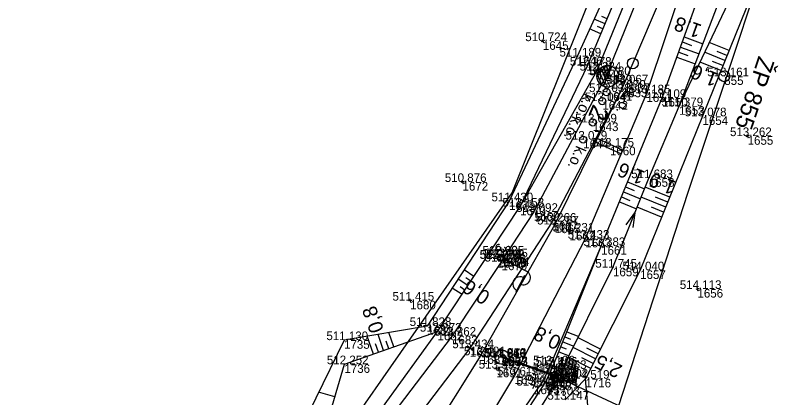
# Model space of a CAD drawing. Extents: x -1234191 to 23050, y -1290331 to -741191.
# Drawn here: x -865186.9 to -865081.5, y -1104715.6 to -1104662.4 of the extents above; entities that cross this region are included whole.
import ezdxf

# ---------------------------------------------------------------- set-up
doc = ezdxf.new("R2010")
doc.units = 0
for name, color, linetype in [('Vrstva 1', 7, 'Continuous'), ('Vrstva 12', 7, 'Continuous'), ('Vrstva 13', 7, 'Continuous'), ('Vrstva 19', 7, 'Continuous'), ('Vrstva 2', 7, 'Continuous'), ('Vrstva 25', 7, 'Continuous'), ('Vrstva 4', 7, 'Continuous'), ('Vrstva 43', 7, 'Continuous'), ('Vrstva 48', 7, 'Continuous'), ('Vrstva 49', 7, 'Continuous'), ('Vrstva 53', 7, 'Continuous'), ('Vrstva 60', 7, 'Continuous'), ('Vrstva 61', 7, 'Continuous'), ('Vrstva 63', 7, 'Continuous'), ('Vrstva 7', 7, 'Continuous')]:
    doc.layers.add(name, color=color, linetype=linetype)

msp = doc.modelspace()

# ---------------------------------------------------------------- linework, layer by layer
at = {"layer": 'Vrstva 1'}
msp.add_line((-865094.74, -1104654.58), (-865102.17, -1104671.93), dxfattribs=at)
for points in [[(-865093, -1104655.14), (-865093.52, -1104656.83), (-865099.08, -1104673.31), (-865107.57, -1104693.51), (-865117.41, -1104712.51), (-865124.56, -1104724.4), (-865133.23, -1104737.2), (-865140.24, -1104746.57), (-865142.64, -1104749.62), (-865148.26, -1104756.45), (-865154.28, -1104763.52), (-865156.95, -1104766.71), (-865167.71, -1104779.36)], [(-865102.17, -1104671.93), (-865102.51, -1104672.66), (-865111.83, -1104691.53), (-865122.08, -1104709.7)], [(-865102.51, -1104672.66), (-865112.16, -1104691.14), (-865123.62, -1104708.72)], [(-865123.62, -1104708.72), (-865132.02, -1104719.75), (-865141.79, -1104731.45), (-865151.5, -1104742.03), (-865164.81, -1104755.15), (-865172.43, -1104762.41)], [(-865122.08, -1104709.7), (-865129.47, -1104721.47), (-865138.15, -1104734.15), (-865146.86, -1104745.88), (-865158.52, -1104760.19), (-865172.85, -1104776), (-865188.2, -1104791.12), (-865197.12, -1104799.18), (-865204.21, -1104805.35), (-865214.42, -1104814.07), (-865241.18, -1104836.8)]]:
    msp.add_lwpolyline(points, dxfattribs=at)
at = {"layer": 'Vrstva 12'}
for p, q in [((-865119.79, -1104696.29), (-865119.81, -1104696.31)), ((-865119.41, -1104695.75), (-865119.41, -1104695.7))]:
    msp.add_line(p, q, dxfattribs=at)
msp.add_lwpolyline([(-865118.91, -1104696.1), (-865119.41, -1104695.7), (-865119.81, -1104696.31), (-865119.21, -1104696.68), (-865118.91, -1104696.1), (-865119.41, -1104695.75), (-865119.79, -1104696.29), (-865119.21, -1104696.68)], dxfattribs=at)
at = {"layer": 'Vrstva 13'}
msp.add_line((-865102.89, -1104695.46), (-865100.66, -1104689.89), dxfattribs=at)
for points in [[(-865110.75, -1104711.61), (-865103.72, -1104697.53), (-865098.74, -1104685.09)], [(-865101.87, -1104691.56), (-865100.66, -1104689.89), (-865100.94, -1104691.94)], [(-865138.05, -1104751.67), (-865129.3, -1104740.41), (-865120.08, -1104727.14), (-865111.93, -1104714.06)]]:
    msp.add_lwpolyline(points, dxfattribs=at)
at = {"layer": 'Vrstva 19'}
for p, q in [((-865113.05, -1104713.38), (-865112.02, -1104711.15)), ((-865112.38, -1104710.98), (-865112.02, -1104711.15)), ((-865110.75, -1104711.61), (-865112.02, -1104711.15)), ((-865112.44, -1104712.06), (-865112.61, -1104712.42)), ((-865067.13, -1104733.2), (-865112.53, -1104712.26)), ((-865112.21, -1104712.16), (-865112.44, -1104712.06)), ((-865112.21, -1104712.16), (-865112.38, -1104712.53)), ((-865112.26, -1104712.28), (-865112.32, -1104712.41)), ((-865112.21, -1104712.16), (-865110.75, -1104711.61)), ((-865110.75, -1104711.61), (-865112.21, -1104712.16)), ((-865112.21, -1104712.16), (-865112.21, -1104712.16)), ((-865113.4, -1104713.21), (-865113.05, -1104713.38)), ((-865113.05, -1104713.38), (-865111.93, -1104714.06)), ((-865112.38, -1104712.53), (-865112.61, -1104712.42)), ((-865112.38, -1104712.53), (-865112.38, -1104712.53))]:
    msp.add_line(p, q, dxfattribs=at)
for points in [[(-865119.18, -1104710.03), (-865112.32, -1104712.41)], [(-865119.15, -1104709.96), (-865112.29, -1104712.34)], [(-865119.15, -1104709.96), (-865112.29, -1104712.34)], [(-865119.12, -1104709.89), (-865112.26, -1104712.28)], [(-865113.05, -1104713.38), (-865113.4, -1104713.21), (-865112.38, -1104710.98), (-865112.02, -1104711.15)], [(-865112.02, -1104711.15), (-865112.02, -1104711.15), (-865112.44, -1104712.06)], [(-865112.38, -1104712.53), (-865112.29, -1104712.34), (-865112.21, -1104712.16)], [(-865113.05, -1104713.38), (-865113.05, -1104713.38), (-865112.61, -1104712.42)], [(-865112.38, -1104712.53), (-865111.93, -1104714.06), (-865112.38, -1104712.53)]]:
    msp.add_lwpolyline(points, dxfattribs=at)
at = {"layer": 'Vrstva 2'}
for p, q in [((-865105.69, -1104670.09), (-865104.92, -1104672.01)), ((-865105.39, -1104669.77), (-865104.7, -1104671.49)), ((-865105.05, -1104672.32), (-865103.87, -1104669.57)), ((-865105.04, -1104669.56), (-865104.47, -1104670.97)), ((-865104.65, -1104669.46), (-865104.25, -1104670.45)), ((-865104.21, -1104669.47), (-865104.03, -1104669.93)), ((-865105.92, -1104670.59), (-865105.27, -1104672.2)), ((-865102.17, -1104671.93), (-865103.09, -1104671.53)), ((-865123.22, -1104709.02), (-865124.02, -1104708.41)), ((-865121.66, -1104709.96), (-865122.51, -1104709.43))]:
    msp.add_line(p, q, dxfattribs=at)
for points in [[(-865102.17, -1104671.93), (-865102.51, -1104672.66), (-865112.16, -1104691.14), (-865123.62, -1104708.72)], [(-865102.51, -1104672.66), (-865111.83, -1104691.53), (-865122.08, -1104709.7)]]:
    msp.add_lwpolyline(points, dxfattribs=at)
msp.add_circle((-865104.46, -1104670.94), 1.5, dxfattribs=at)
msp.add_arc((-865104.46, -1104670.94), 1.5, 66.8229, 246.8229, dxfattribs=at)
at = {"layer": 'Vrstva 25'}
for p, q in [((-865104.58, -1104673.09), (-865104.62, -1104673.18)), ((-865105.18, -1104674.34), (-865105.22, -1104674.43)), ((-865106.51, -1104677.3), (-865106.54, -1104677.4)), ((-865107.84, -1104679.69), (-865107.88, -1104679.78)), ((-865119.56, -1104695.76), (-865119.27, -1104696.68)), ((-865119.19, -1104695.68), (-865118.93, -1104696.52)), ((-865118.84, -1104696.41), (-865115.73, -1104698.02)), ((-865116.05, -1104698.64), (-865117.25, -1104700.95))]:
    msp.add_line(p, q, dxfattribs=at)
for centre in [(-865104.6, -1104673.13), (-865105.2, -1104674.39), (-865106.53, -1104677.35), (-865107.86, -1104679.74), (-865119.28, -1104696.18)]:
    msp.add_circle(centre, 0.5, dxfattribs=at)
for centre, start, end in [((-865116.19, -1104698.9), 242.617, 62.617), ((-865116.66, -1104699.79), 61.9144, 243.3196)]:
    msp.add_arc(centre, 1, start, end, dxfattribs=at)
at = {"layer": 'Vrstva 4'}
for p, q in [((-865112.38, -1104710.98), (-865105.36, -1104694.53)), ((-865122.26, -1104726.04), (-865113.4, -1104713.21))]:
    msp.add_line(p, q, dxfattribs=at)
for points in [[(-865145.01, -1104728.53), (-865138.47, -1104719.66), (-865135.77, -1104716.96), (-865128.13, -1104706.42), (-865116.65, -1104689.05), (-865105.92, -1104670.14), (-865099.14, -1104653.56), (-865091.57, -1104634.39), (-865085.36, -1104613.03)], [(-865112.38, -1104710.98), (-865112.02, -1104711.15), (-865105.36, -1104694.53), (-865096.88, -1104673.95), (-865090.7, -1104656.84), (-865084.35, -1104635.98), (-865077.87, -1104614.99)], [(-865098.56, -1104655.71), (-865104.6, -1104670.78), (-865114.74, -1104689.78), (-865118.91, -1104696.1), (-865119.41, -1104695.7), (-865119.81, -1104696.31), (-865119.21, -1104696.68), (-865126.11, -1104706.99), (-865134.35, -1104717.85), (-865137.71, -1104721.82), (-865138.22, -1104721.3), (-865138.73, -1104721.87), (-865138.19, -1104722.33), (-865145.01, -1104728.53), (-865154.25, -1104738.89), (-865167.23, -1104750.94)], [(-865121.46, -1104726.31), (-865113.05, -1104713.38), (-865113.4, -1104713.21), (-865112.38, -1104710.98)]]:
    msp.add_lwpolyline(points, dxfattribs=at)
at = {"layer": 'Vrstva 43'}
for centre in [(-865119.15, -1104709.96), (-865119.15, -1104709.99)]:
    msp.add_circle(centre, 1, dxfattribs=at)
at = {"layer": 'Vrstva 48'}
for p, q in [((-865104.53, -1104662.95), (-865105.28, -1104662.63)), ((-865104.82, -1104663.64), (-865106.35, -1104663)), ((-865105.4, -1104665.02), (-865106.97, -1104664.36)), ((-865105.11, -1104664.33), (-865105.88, -1104664.01)), ((-865093.82, -1104665.47), (-865091.22, -1104666.41)), ((-865094.33, -1104666.88), (-865091.75, -1104667.81)), ((-865094.07, -1104666.17), (-865092.78, -1104666.64)), ((-865087.58, -1104667.36), (-865090.33, -1104666.24)), ((-865094.58, -1104667.58), (-865093.3, -1104668.05)), ((-865088.14, -1104668.75), (-865090.97, -1104667.6)), ((-865087.86, -1104668.05), (-865089.25, -1104667.49)), ((-865094.83, -1104668.29), (-865092.29, -1104669.21)), ((-865088.7, -1104670.14), (-865091.61, -1104668.96)), ((-865088.42, -1104669.44), (-865089.86, -1104668.86)), ((-865101.69, -1104685.62), (-865099.33, -1104686.58)), ((-865102.26, -1104687), (-865099.89, -1104687.98)), ((-865101.97, -1104686.31), (-865100.79, -1104686.79)), ((-865095.83, -1104687.73), (-865099.24, -1104686.35)), ((-865102.54, -1104687.7), (-865101.36, -1104688.19)), ((-865096.39, -1104689.12), (-865099.8, -1104687.74)), ((-865096.11, -1104688.43), (-865097.81, -1104687.73)), ((-865102.83, -1104688.39), (-865100.45, -1104689.37)), ((-865096.95, -1104690.51), (-865100.36, -1104689.13)), ((-865096.67, -1104689.82), (-865098.37, -1104689.13)), ((-865123.07, -1104698.76), (-865124.44, -1104697.85)), ((-865123.89, -1104700.01), (-865125.26, -1104699.11)), ((-865123.48, -1104699.39), (-865124.17, -1104698.93)), ((-865124.72, -1104701.26), (-865126.09, -1104700.36)), ((-865124.31, -1104700.64), (-865124.99, -1104700.19)), ((-865137.03, -1104709.53), (-865137.9, -1104707.05)), ((-865135.62, -1104709.04), (-865136.4, -1104706.8)), ((-865134.2, -1104708.54), (-865134.9, -1104706.54)), ((-865110.13, -1104706.43), (-865108.48, -1104707.1)), ((-865136.33, -1104709.29), (-865136.74, -1104708.11)), ((-865134.91, -1104708.79), (-865135.28, -1104707.73)), ((-865110.69, -1104707.83), (-865109.15, -1104708.45)), ((-865110.41, -1104707.13), (-865109.61, -1104707.45)), ((-865105.46, -1104708.84), (-865108.58, -1104707.27)), ((-865110.97, -1104708.52), (-865110.22, -1104708.82)), ((-865106.14, -1104710.18), (-865109.25, -1104708.61)), ((-865105.8, -1104709.51), (-865107.36, -1104708.72)), ((-865111.25, -1104709.22), (-865109.82, -1104709.79)), ((-865106.82, -1104711.52), (-865109.92, -1104709.95)), ((-865106.48, -1104710.85), (-865108.03, -1104710.06)), ((-865142.41, -1104715.5), (-865144.66, -1104714.84))]:
    msp.add_line(p, q, dxfattribs=at)
at = {"layer": 'Vrstva 49'}
for p, q in [((-865113.24, -1104665.96), (-865113.7, -1104666.15)), ((-865113.56, -1104665.82), (-865113.38, -1104666.29)), ((-865084.76, -1104679.16), (-865085.23, -1104679.35)), ((-865085.09, -1104679.02), (-865084.9, -1104679.48)), ((-865124.42, -1104685.55), (-865124.89, -1104685.7)), ((-865124.73, -1104685.38), (-865124.58, -1104685.86)), ((-865109.85, -1104692.29), (-865109.7, -1104692.76)), ((-865109.53, -1104692.45), (-865110.01, -1104692.6)), ((-865091.74, -1104700.42), (-865092.21, -1104700.57)), ((-865092.05, -1104700.25), (-865091.9, -1104700.73)), ((-865131.68, -1104702.09), (-865132.18, -1104702.16)), ((-865131.96, -1104701.88), (-865131.9, -1104702.37)), ((-865110.75, -1104711.61), (-865112.02, -1104711.15)), ((-865119.69, -1104711.5), (-865120.18, -1104711.62)), ((-865119.99, -1104711.32), (-865119.87, -1104711.8)), ((-865111.93, -1104714.06), (-865113.05, -1104713.38)), ((-865110.39, -1104715.88), (-865107.55, -1104712.97))]:
    msp.add_line(p, q, dxfattribs=at)
for points in [[(-865088.07, -1104610.99), (-865094.51, -1104632.88), (-865101.71, -1104652.82), (-865108.71, -1104668.19), (-865118.17, -1104688.31), (-865129.55, -1104705.64), (-865141.13, -1104707.6), (-865148.97, -1104723.71), (-865160.39, -1104733.41), (-865175.2, -1104741.41)], [(-865171.11, -1104750.38), (-865157.86, -1104735.98), (-865145.88, -1104727.33), (-865141.08, -1104710.95), (-865128.13, -1104706.42), (-865116.65, -1104689.05), (-865107.26, -1104669.47), (-865100.48, -1104653.26), (-865092.74, -1104633.77), (-865085.92, -1104612.25)], [(-865112.02, -1104711.15), (-865105.36, -1104694.53), (-865096.88, -1104673.95), (-865090.7, -1104656.84), (-865084.35, -1104635.98), (-865077.87, -1104614.99)], [(-865139.6, -1104750.51), (-865138.05, -1104751.67), (-865129.3, -1104740.41), (-865120.08, -1104727.14), (-865111.93, -1104714.06), (-865110.75, -1104711.61), (-865103.72, -1104697.53), (-865098.74, -1104685.09), (-865094.53, -1104675.09), (-865086.73, -1104658.68), (-865078.31, -1104637.27), (-865071.52, -1104616.05)], [(-865069.05, -1104616.29), (-865075.97, -1104638.55), (-865084.45, -1104659.62), (-865091.27, -1104676.49), (-865099.94, -1104697.9), (-865107.55, -1104712.97)], [(-865094.53, -1104675.09), (-865088.07, -1104658.15), (-865080.23, -1104636.39), (-865076.82, -1104626.85), (-865073.82, -1104615.86)], [(-865139.6, -1104750.51), (-865130.41, -1104739.45), (-865129.2, -1104737.71), (-865128.92, -1104737.31), (-865121.46, -1104726.31), (-865113.05, -1104713.38)], [(-865130.9, -1104747.27), (-865118.58, -1104741.96), (-865112.89, -1104733.13), (-865106.73, -1104722.52), (-865107.55, -1104712.97)]]:
    msp.add_lwpolyline(points, dxfattribs=at)
at = {"layer": 'Vrstva 53'}
for points in [[(-865065.14, -1104601.6), (-865077.86, -1104640.71), (-865093.33, -1104687.07), (-865105.39, -1104724.26), (-865117.1, -1104742.76), (-865129.36, -1104749.17), (-865148.21, -1104773.45), (-865183.35, -1104808.92), (-865201.34, -1104824.1), (-865236.63, -1104858.24), (-865269.48, -1104887.85), (-865286.98, -1104901.08), (-865291.14, -1104909.39), (-865305.71, -1104930.37), (-865337.3, -1104967.79), (-865351.13, -1104980.66), (-865357.57, -1104987.24), (-865356.58, -1104987.37), (-865381.96, -1105044.82)], [(-865358.56, -1104832.2), (-865344.31, -1104837.25), (-865331.6, -1104841.01), (-865307.17, -1104827.05), (-865303.45, -1104823.65), (-865290.04, -1104811.4), (-865282.85, -1104805.29), (-865259.25, -1104784.69), (-865241.92, -1104775.54), (-865238.19, -1104773.58), (-865221.09, -1104785.08), (-865205.96, -1104773.97), (-865199.88, -1104780.21), (-865156.1, -1104742.09), (-865117.76, -1104687.14), (-865096.64, -1104634.62), (-865091.2, -1104622.64)]]:
    msp.add_lwpolyline(points, dxfattribs=at)
at = {"layer": 'Vrstva 60'}
for p, q in [((-865113.47, -1104666.05), (-865113.47, -1104666.05)), ((-865108.71, -1104668.19), (-865108.71, -1104668.19)), ((-865107.26, -1104669.47), (-865107.26, -1104669.47)), ((-865105.92, -1104670.14), (-865105.92, -1104670.14)), ((-865104.6, -1104670.78), (-865104.6, -1104670.78)), ((-865088.24, -1104670.93), (-865088.24, -1104670.93)), ((-865102.17, -1104671.93), (-865102.17, -1104671.93)), ((-865104.6, -1104673.13), (-865104.6, -1104673.13)), ((-865102.51, -1104672.66), (-865102.51, -1104672.66)), ((-865099.08, -1104673.31), (-865099.08, -1104673.31)), ((-865105.2, -1104674.39), (-865105.2, -1104674.39)), ((-865096.88, -1104673.95), (-865096.88, -1104673.95)), ((-865094.53, -1104675.09), (-865094.53, -1104675.09)), ((-865091.27, -1104676.49), (-865091.27, -1104676.49)), ((-865106.53, -1104677.35), (-865106.53, -1104677.35)), ((-865084.99, -1104679.25), (-865084.99, -1104679.25)), ((-865107.86, -1104679.74), (-865107.86, -1104679.74)), ((-865104.14, -1104680.71), (-865104.14, -1104680.71)), ((-865124.65, -1104685.62), (-865124.65, -1104685.62)), ((-865098.74, -1104685.09), (-865098.74, -1104685.09)), ((-865118.17, -1104688.31), (-865118.17, -1104688.31)), ((-865116.65, -1104689.05), (-865116.65, -1104689.05)), ((-865114.74, -1104689.78), (-865114.74, -1104689.78)), ((-865112.16, -1104691.14), (-865112.16, -1104691.14)), ((-865111.83, -1104691.53), (-865111.83, -1104691.53)), ((-865109.77, -1104692.52), (-865109.77, -1104692.52)), ((-865107.57, -1104693.51), (-865107.57, -1104693.51)), ((-865105.36, -1104694.53), (-865105.36, -1104694.53)), ((-865119.81, -1104696.31), (-865119.81, -1104696.31)), ((-865119.79, -1104696.29), (-865119.79, -1104696.29)), ((-865119.41, -1104695.7), (-865119.41, -1104695.7)), ((-865119.41, -1104695.75), (-865119.41, -1104695.75)), ((-865119.28, -1104696.18), (-865119.28, -1104696.18)), ((-865118.91, -1104696.1), (-865118.91, -1104696.1)), ((-865119.21, -1104696.68), (-865119.21, -1104696.68)), ((-865103.72, -1104697.53), (-865103.72, -1104697.53)), ((-865099.94, -1104697.9), (-865099.94, -1104697.9)), ((-865091.97, -1104700.49), (-865091.97, -1104700.49)), ((-865131.93, -1104702.12), (-865131.93, -1104702.12)), ((-865129.55, -1104705.64), (-865129.55, -1104705.64)), ((-865128.13, -1104706.42), (-865128.13, -1104706.42)), ((-865126.11, -1104706.99), (-865126.11, -1104706.99)), ((-865141.13, -1104707.6), (-865141.13, -1104707.6)), ((-865123.62, -1104708.72), (-865123.62, -1104708.72)), ((-865122.08, -1104709.7), (-865122.08, -1104709.7)), ((-865119.18, -1104710.03), (-865119.18, -1104710.03)), ((-865119.15, -1104709.96), (-865119.15, -1104709.96)), ((-865119.15, -1104709.96), (-865119.15, -1104709.96)), ((-865119.15, -1104709.96), (-865119.15, -1104709.96)), ((-865119.15, -1104709.99), (-865119.15, -1104709.99)), ((-865119.12, -1104709.89), (-865119.12, -1104709.89)), ((-865141.08, -1104710.95), (-865141.08, -1104710.95)), ((-865112.38, -1104710.98), (-865112.38, -1104710.98)), ((-865112.02, -1104711.15), (-865112.02, -1104711.15)), ((-865112.02, -1104711.15), (-865112.02, -1104711.15)), ((-865119.93, -1104711.56), (-865119.93, -1104711.56)), ((-865112.44, -1104712.06), (-865112.44, -1104712.06)), ((-865112.26, -1104712.28), (-865112.26, -1104712.28)), ((-865112.21, -1104712.16), (-865112.21, -1104712.16)), ((-865112.21, -1104712.16), (-865112.21, -1104712.16)), ((-865110.75, -1104711.61), (-865110.75, -1104711.61)), ((-865117.41, -1104712.51), (-865117.41, -1104712.51)), ((-865113.4, -1104713.21), (-865113.4, -1104713.21)), ((-865113.05, -1104713.38), (-865113.05, -1104713.38)), ((-865113.05, -1104713.38), (-865113.05, -1104713.38)), ((-865112.61, -1104712.42), (-865112.61, -1104712.42)), ((-865112.38, -1104712.53), (-865112.38, -1104712.53)), ((-865112.38, -1104712.53), (-865112.38, -1104712.53)), ((-865112.32, -1104712.41), (-865112.32, -1104712.41)), ((-865112.29, -1104712.34), (-865112.29, -1104712.34)), ((-865112.29, -1104712.34), (-865112.29, -1104712.34)), ((-865107.55, -1104712.97), (-865107.55, -1104712.97)), ((-865114.7, -1104713.91), (-865114.7, -1104713.91)), ((-865111.93, -1104714.06), (-865111.93, -1104714.06))]:
    msp.add_line(p, q, dxfattribs=at)
at = {"layer": 'Vrstva 63'}
msp.add_line((-865088.22, -1104670.88), (-865088.25, -1104670.97), dxfattribs=at)
msp.add_circle((-865088.24, -1104670.93), 0.756, dxfattribs=at)
at = {"layer": 'Vrstva 7'}
for p, q in [((-865102.38, -1104681.18), (-865105.92, -1104679.56)), ((-865102.61, -1104681.73), (-865106.19, -1104680.1)), ((-865102.59, -1104681.68), (-865102.59, -1104681.68)), ((-865102.36, -1104681.13), (-865102.36, -1104681.13)), ((-865114.26, -1104714.14), (-865115.15, -1104713.68)), ((-865114.47, -1104713.46), (-865114.93, -1104714.35))]:
    msp.add_line(p, q, dxfattribs=at)
msp.add_circle((-865100.97, -1104669.14), 0.75, dxfattribs=at)

# ---------------------------------------------------------------- texts
at = {"layer": 'Vrstva 2'}
msp.add_text('2', height=2.5, rotation=246.8229, dxfattribs=at).set_placement((-865106.45, -1104674.7))
at = {"layer": 'Vrstva 25'}
for s, rotation, p in [('k.o.', 246.8229, (-865107.64, -1104673.21)), ('k.o.', 246.8229, (-865102.07, -1104672.83)), ('k.o.', 247.2114, (-865109.35, -1104676.36)), ('k.o.', 247.2114, (-865108.81, -1104680.48)), ('3', 242.617, (-865119.75, -1104693.99))]:
    msp.add_text(s, height=1.5, rotation=rotation, dxfattribs=at).set_placement(p)
at = {"layer": 'Vrstva 48'}
for s, rotation, p in [('1,8', 160.1646, (-865091.24, -1104663.83)), ('1,6', 157.9735, (-865088.91, -1104670.63)), ('1,6', 158.1565, (-865099.1, -1104684.23)), ('1,9', 157.954, (-865094.78, -1104685.63)), ('0,6', 146.5419, (-865120.64, -1104701.14)), ('0,8', 109.2646, (-865135.56, -1104706.18)), ('0,8', 153.5835, (-865110.75, -1104707.25)), ('2,5', 153.2178, (-865102.27, -1104711.2))]:
    msp.add_text(s, height=2, rotation=rotation, dxfattribs=at).set_placement(p)
at = {"layer": 'Vrstva 60'}
for s, p in [('1645', (-865113.47, -1104667.26)), ('1646', (-865108.71, -1104669.39)), ('1647', (-865107.26, -1104670.67)), ('1648', (-865105.92, -1104671.34)), ('1649', (-865104.6, -1104671.98)), ('855', (-865088.24, -1104672.13)), ('1637', (-865102.17, -1104673.13)), ('1641', (-865104.6, -1104674.33)), ('2633', (-865102.51, -1104673.85)), ('1651', (-865099.08, -1104674.51)), ('1642', (-865105.2, -1104675.58)), ('1650', (-865096.88, -1104675.15)), ('1653', (-865094.53, -1104676.29)), ('1654', (-865091.27, -1104677.69)), ('1643', (-865106.53, -1104678.55)), ('1655', (-865084.99, -1104680.45)), ('1644', (-865107.86, -1104680.94)), ('1660', (-865104.14, -1104681.91)), ('1672', (-865124.65, -1104686.82)), ('1658', (-865098.74, -1104686.29)), ('1671', (-865118.17, -1104689.51)), ('1670', (-865116.65, -1104690.25)), ('1669', (-865114.74, -1104690.99)), ('1667', (-865112.16, -1104692.34)), ('1665', (-865111.83, -1104692.73)), ('1662', (-865109.77, -1104693.73)), ('1663', (-865107.57, -1104694.71)), ('1661', (-865105.36, -1104695.73)), ('1678', (-865119.81, -1104697.51)), ('1677', (-865119.79, -1104697.49)), ('1676', (-865119.41, -1104696.9)), ('1675', (-865119.41, -1104696.95)), ('1673', (-865119.28, -1104697.38)), ('1674', (-865118.91, -1104697.3)), ('1679', (-865119.21, -1104697.88)), ('1659', (-865103.72, -1104698.73)), ('1657', (-865099.94, -1104699.1)), ('1656', (-865091.97, -1104701.69)), ('1680', (-865131.93, -1104703.32)), ('1681', (-865129.55, -1104706.84)), ('1682', (-865128.13, -1104707.62)), ('1683', (-865126.11, -1104708.19)), ('1735', (-865141.13, -1104708.8)), ('1685', (-865123.62, -1104709.92)), ('1687', (-865122.08, -1104710.9)), ('9275', (-865119.18, -1104711.23)), ('9272', (-865119.15, -1104711.16)), ('9277', (-865119.15, -1104711.16)), ('2632', (-865119.15, -1104711.19)), ('9273', (-865119.12, -1104711.09)), ('1692', (-865119.15, -1104711.16)), ('1736', (-865141.08, -1104712.15)), ('1696', (-865112.38, -1104712.18)), ('1700', (-865112.02, -1104712.35)), ('1701', (-865112.02, -1104712.35)), ('1691', (-865119.93, -1104712.76)), ('9267', (-865112.44, -1104713.26)), ('9278', (-865112.29, -1104713.54)), ('9274', (-865112.26, -1104713.48)), ('1704', (-865112.29, -1104713.54)), ('9270', (-865112.21, -1104713.36)), ('9271', (-865112.21, -1104713.36)), ('1702', (-865110.75, -1104712.81)), ('1694', (-865117.41, -1104713.71)), ('1697', (-865113.4, -1104714.41)), ('9258', (-865113.05, -1104714.58)), ('1698', (-865113.05, -1104714.58)), ('9266', (-865112.61, -1104713.62)), ('9268', (-865112.38, -1104713.73)), ('9269', (-865112.38, -1104713.73)), ('9276', (-865112.32, -1104713.61)), ('1716', (-865107.55, -1104714.17)), ('1693', (-865114.7, -1104715.11)), ('1703', (-865111.93, -1104715.26))]:
    msp.add_text(s, height=1.2, dxfattribs=at).set_placement(p)
at = {"layer": 'Vrstva 61'}
for s, p in [('510.724', (-865115.92, -1104666.05)), ('511.189', (-865111.16, -1104668.19)), ('512.178', (-865109.71, -1104669.47)), ('512.224', (-865108.37, -1104670.14)), ('512.780', (-865107.05, -1104670.78)), ('513.161', (-865090.6, -1104670.93)), ('513.067', (-865104.62, -1104671.93)), ('513.038', (-865107.05, -1104673.13)), ('513.070', (-865104.96, -1104672.66)), ('513.185', (-865101.53, -1104673.31)), ('513.094', (-865107.65, -1104674.39)), ('513.109', (-865099.33, -1104673.95)), ('511.379', (-865096.98, -1104675.09)), ('513.078', (-865093.73, -1104676.49)), ('513.059', (-865108.98, -1104677.35)), ('513.079', (-865110.32, -1104679.74)), ('513.262', (-865087.44, -1104679.25)), ('513.175', (-865106.59, -1104680.71)), ('511.683', (-865101.19, -1104685.09)), ('510.876', (-865127.11, -1104685.62)), ('511.430', (-865120.62, -1104688.31)), ('512.158', (-865119.1, -1104689.05)), ('513.092', (-865117.18, -1104689.78)), ('513.266', (-865114.61, -1104691.14)), ('513.287', (-865114.28, -1104691.53)), ('513.231', (-865112.13, -1104692.52)), ('513.433', (-865110.02, -1104693.51)), ('513.383', (-865107.81, -1104694.53)), ('512.565', (-865122.27, -1104696.31)), ('512.984', (-865122.24, -1104696.29)), ('512.625', (-865121.87, -1104695.7)), ('512.985', (-865121.87, -1104695.75)), ('513.031', (-865121.64, -1104696.18)), ('512.981', (-865121.57, -1104696.68)), ('512.995', (-865121.37, -1104696.1)), ('511.745', (-865106.18, -1104697.53)), ('514.040', (-865102.39, -1104697.9)), ('514.113', (-865094.43, -1104700.49)), ('511.415', (-865134.39, -1104702.12)), ('511.828', (-865132, -1104705.64)), ('512.373', (-865130.58, -1104706.42)), ('513.262', (-865128.56, -1104706.99)), ('511.130', (-865143.58, -1104707.6)), ('513.434', (-865126.07, -1104708.72)), ('513.491', (-865124.44, -1104709.7)), ('511.946', (-865121.64, -1104710.03)), ('511.869', (-865121.61, -1104709.96)), ('512.019', (-865121.61, -1104709.96)), ('513.569', (-865121.6, -1104709.99)), ('511.942', (-865121.57, -1104709.89)), ('513.571', (-865121.51, -1104709.96)), ('512.252', (-865143.52, -1104710.95)), ('513.196', (-865114.83, -1104710.98)), ('513.196', (-865114.47, -1104711.15)), ('512.446', (-865114.47, -1104711.15)), ('513.399', (-865122.39, -1104711.56)), ('512.069', (-865115.06, -1104712.42)), ('512.069', (-865114.89, -1104712.06)), ('511.946', (-865114.78, -1104712.41)), ('511.869', (-865114.75, -1104712.34)), ('512.019', (-865114.75, -1104712.34)), ('511.942', (-865114.71, -1104712.28)), ('511.919', (-865114.66, -1104712.16)), ('512.069', (-865114.66, -1104712.16)), ('511.853', (-865113.2, -1104711.61)), ('513.612', (-865119.85, -1104712.51)), ('513.277', (-865115.86, -1104713.21)), ('512.425', (-865115.5, -1104713.38)), ('513.277', (-865115.5, -1104713.38)), ('511.919', (-865114.83, -1104712.53)), ('512.069', (-865114.83, -1104712.53)), ('514.519', (-865110, -1104712.97)), ('513.913', (-865117.15, -1104713.91)), ('511.934', (-865114.38, -1104714.06)), ('513.147', (-865112.84, -1104715.88))]:
    msp.add_text(s, height=1.2, dxfattribs=at).set_placement(p)
at = {"layer": 'Vrstva 63'}
msp.add_text('ŽP 855', height=2.4, rotation=251.3463, dxfattribs=at).set_placement((-865083.46, -1104668.02))

doc.saveas('drawing.dxf')
